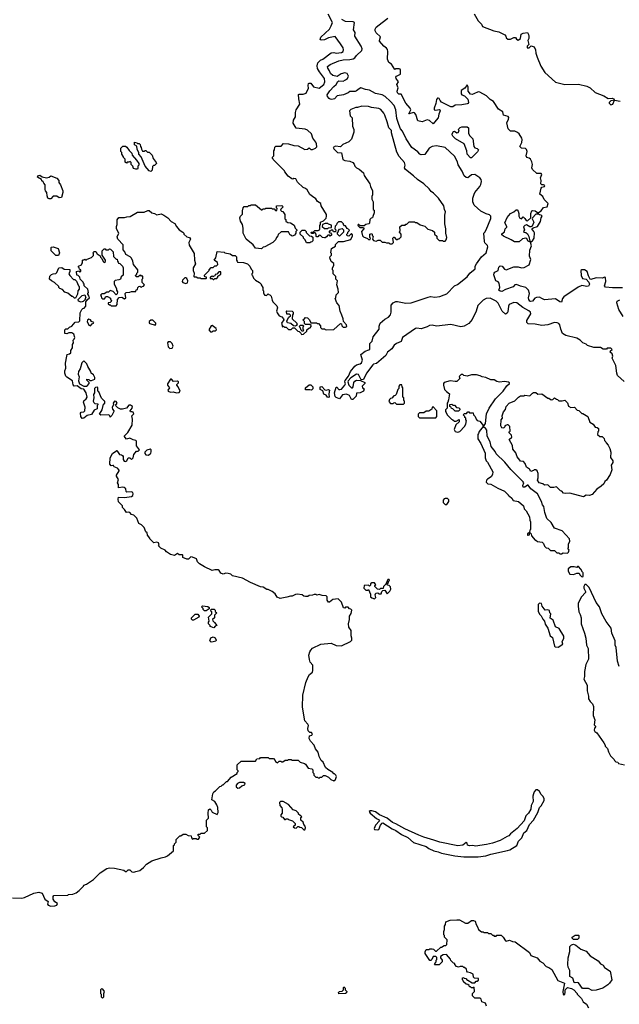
# Model space of a CAD drawing. Extents: x 1861455 to 2058065, y 200073 to 437907.
# Tile 504 of 574: x 1968930 to 1975986, y 389576 to 401168. Entities that reach past the tile are written whole.
import ezdxf

# ---------------------------------------------------------------- set-up
doc = ezdxf.new("R2010")
doc.units = 0

msp = doc.modelspace()

# ---------------------------------------------------------------- linework, layer by layer
at = {"layer": '0CON05XD'}
for points in [[(1972719, 397689), (1972702, 397735), (1972688, 397805), (1972660, 397835), (1972642, 397885), (1972650, 397895), (1972653, 397927), (1972680, 397955), (1972678, 397995), (1972660, 398045), (1972670, 398095), (1972650, 398115), (1972650, 398145), (1972620, 398175), (1972620, 398215), (1972610, 398225), (1972610, 398245), (1972627, 398273), (1972627, 398297), (1972595, 398320), (1972580, 398365), (1972585, 398380), (1972600, 398395), (1972600, 398415), (1972592, 398425), (1972600, 398475), (1972645, 398500), (1972648, 398522), (1972662, 398538), (1972683, 398557), (1972742, 398558), (1972825, 398580), (1972847, 398623), (1972846, 398636), (1972835, 398650), (1972805, 398620), (1972782, 398622), (1972780, 398645), (1972790, 398655), (1972790, 398665), (1972808, 398682), (1972810, 398695), (1972785, 398710), (1972765, 398740), (1972752, 398742), (1972740, 398755), (1972740, 398765), (1972715, 398790), (1972682, 398788), (1972662, 398768), (1972658, 398752), (1972642, 398738), (1972640, 398705), (1972650, 398695), (1972648, 398672), (1972622, 398672), (1972615, 398690), (1972595, 398690), (1972585, 398680), (1972572, 398678), (1972572, 398662), (1972588, 398658), (1972600, 398645), (1972598, 398632), (1972585, 398620), (1972575, 398630), (1972555, 398630), (1972539, 398611), (1972525, 398600), (1972515, 398600), (1972493, 398603), (1972468, 398628), (1972455, 398630), (1972438, 398612), (1972425, 398610), (1972420, 398615), (1972420, 398645), (1972408, 398658), (1972395, 398660), (1972385, 398650), (1972362, 398652), (1972360, 398665), (1972388, 398672), (1972403, 398687), (1972444, 398686), (1972457, 398693), (1972463, 398705), (1972460, 398745), (1972470, 398755), (1972470, 398785), (1972505, 398800), (1972538, 398832), (1972542, 398855), (1972540, 398875), (1972478, 398975), (1972472, 399005), (1972436, 399026), (1972415, 399058), (1972375, 399088), (1972345, 399110), (1972312, 399165), (1972295, 399182), (1972264, 399194), (1972200, 399255), (1972180, 399295), (1972155, 399300), (1972145, 399290), (1972133, 399293), (1972090, 399325), (1972050, 399375), (1972045, 399390), (1971912, 399522), (1971910, 399535), (1971900, 399545), (1971920, 399565), (1971920, 399625), (1971930, 399635), (1971932, 399668), (1971945, 399680), (1972005, 399680), (1972035, 399710), (1972095, 399708), (1972155, 399687), (1972205, 399682), (1972285, 399640), (1972315, 399643), (1972335, 399660), (1972355, 399640), (1972375, 399638), (1972410, 399655), (1972425, 399670), (1972423, 399705), (1972415, 399728), (1972378, 399775), (1972362, 399825), (1972317, 399867), (1972290, 399880), (1972182, 399892), (1972149, 399949), (1972152, 399985), (1972174, 400025), (1972174, 400075), (1972182, 400108), (1972226, 400175), (1972213, 400235), (1972212, 400288), (1972217, 400293), (1972265, 400292), (1972300, 400305), (1972329, 400361), (1972324, 400394), (1972328, 400415), (1972335, 400422), (1972355, 400422), (1972387, 400377), (1972455, 400362), (1972509, 400405), (1972522, 400435), (1972517, 400475), (1972456, 400555), (1972434, 400594), (1972430, 400625), (1972440, 400660), (1972468, 400692), (1972496, 400705), (1972594, 400776), (1972625, 400782), (1972655, 400774), (1972715, 400782), (1972737, 400795), (1972742, 400815), (1972738, 400835), (1972707, 400885), (1972642, 400972), (1972564, 400956), (1972515, 400931), (1972476, 400926), (1972464, 400934), (1972475, 400961), (1972575, 401055), (1972597, 401095), (1972610, 401135), (1972561, 401235)], [(1974277, 401237), (1974326, 401156), (1974366, 401116), (1974377, 401087), (1974508, 401038), (1974568, 401025), (1974638, 400988), (1974650, 400975), (1974654, 400954), (1974675, 400940), (1974705, 400938), (1974745, 400958), (1974765, 400958), (1974775, 400940), (1974795, 400928), (1974822, 400945), (1974833, 400997), (1974855, 401009), (1974906, 401016), (1974918, 400995), (1974920, 400975), (1974920, 400945), (1974908, 400925), (1974920, 400875), (1974902, 400855), (1974902, 400835), (1974925, 400838), (1974948, 400862), (1974985, 400848), (1974999, 400815), (1975002, 400775), (1975020, 400725), (1975061, 400621), (1975110, 400545), (1975235, 400432), (1975344, 400404), (1975505, 400408), (1975605, 400386), (1975643, 400365), (1975702, 400311), (1975805, 400272), (1975855, 400240), (1975903, 400243), (1975920, 400235), (1975930, 400220), (1975885, 400212), (1975868, 400195), (1975868, 400185), (1975885, 400164), (1975911, 400175), (1975930, 400220), (1975995, 400209)], [(1975958, 397005), (1975947, 397097), (1975903, 397183), (1975908, 397205), (1975900, 397235), (1975880, 397255), (1975882, 397268), (1975900, 397285), (1975885, 397300), (1975845, 397300), (1975835, 397290), (1975795, 397290), (1975765, 397310), (1975688, 397308), (1975613, 397333), (1975597, 397347), (1975555, 397362), (1975526, 397396), (1975485, 397419), (1975355, 397449), (1975319, 397475), (1975298, 397525), (1975288, 397575), (1975275, 397591), (1975255, 397601), (1975225, 397604), (1975144, 397576), (1975075, 397568), (1974995, 397582), (1974915, 397588), (1974898, 397605), (1974898, 397625), (1974943, 397705), (1974940, 397725), (1974922, 397742), (1974849, 397779), (1974780, 397835), (1974745, 397840), (1974690, 397815), (1974681, 397795), (1974673, 397727), (1974665, 397713), (1974645, 397703), (1974607, 397735), (1974559, 397829), (1974535, 397855), (1974465, 397890), (1974420, 397885), (1974384, 397866), (1974321, 397805), (1974303, 397737), (1974255, 397640), (1974215, 397593), (1974160, 397560), (1974122, 397552), (1974005, 397579), (1973835, 397561), (1973782, 397572), (1973752, 397568), (1973725, 397551), (1973655, 397528), (1973605, 397537), (1973588, 397532), (1973436, 397425), (1973420, 397380), (1973365, 397356), (1973338, 397335), (1973308, 397292), (1973257, 397253), (1973237, 397215), (1973128, 397122), (1973095, 397114), (1973086, 397105), (1973012, 397005), (1972975, 396933), (1972949, 396929), (1972915, 396992), (1972895, 396996), (1972828, 396952), (1972794, 396916), (1972791, 396905), (1972804, 396865), (1972835, 396834), (1972846, 396834), (1972856, 396845), (1972860, 396895), (1972875, 396913), (1972895, 396924), (1972941, 396921), (1972990, 396895), (1972990, 396885), (1972959, 396855), (1972964, 396835), (1972984, 396824), (1972976, 396794), (1972935, 396774), (1972895, 396770), (1972890, 396735), (1972852, 396695), (1972835, 396696), (1972812, 396742), (1972775, 396759), (1972728, 396752), (1972695, 396704), (1972655, 396719), (1972642, 396732), (1972633, 396775), (1972655, 396842), (1972665, 396840), (1972672, 396825), (1972685, 396815), (1972697, 396813), (1972715, 396820), (1972758, 396865), (1972762, 396882), (1972756, 396905), (1972761, 396919), (1972799, 396971), (1972823, 397025), (1972875, 397090), (1972895, 397104), (1972935, 397116), (1972952, 397128), (1972962, 397158), (1972946, 397225), (1972995, 397264), (1973040, 397280), (1973050, 397290), (1973052, 397355), (1973078, 397385), (1973089, 397435), (1973160, 397525), (1973162, 397558), (1973173, 397595), (1973225, 397641), (1973271, 397665), (1973294, 397695), (1973302, 397725), (1973303, 397807), (1973323, 397835), (1973355, 397849), (1973375, 397850), (1973475, 397831), (1973535, 397833), (1973738, 397902), (1973765, 397908), (1973815, 397903), (1973875, 397911), (1973925, 397927), (1973955, 397940), (1974045, 398033), (1974081, 398049), (1974195, 398142), (1974227, 398183), (1974288, 398235), (1974290, 398265), (1974307, 398295), (1974364, 398376), (1974418, 398425), (1974438, 398495), (1974435, 398510), (1974405, 398540), (1974400, 398555), (1974390, 398655), (1974405, 398668), (1974421, 398695), (1974475, 398828), (1974476, 398855), (1974460, 398870), (1974421, 398881), (1974355, 398913), (1974279, 398985), (1974261, 399025), (1974264, 399066), (1974278, 399115), (1974286, 399135), (1974344, 399205), (1974355, 399228), (1974364, 399265), (1974360, 399285), (1974345, 399306), (1974285, 399346), (1974245, 399340), (1974205, 399308), (1974185, 399310), (1974161, 399331), (1974138, 399385), (1974090, 399460), (1974080, 399495), (1974045, 399563), (1973935, 399664), (1973835, 399682), (1973784, 399676), (1973750, 399655), (1973698, 399582), (1973655, 399577), (1973638, 399585), (1973615, 399611), (1973546, 399665), (1973476, 399765), (1973436, 399855), (1973413, 399885), (1973390, 399935), (1973368, 400005), (1973355, 400105), (1973335, 400157), (1973290, 400210), (1973231, 400265), (1973195, 400282), (1973115, 400300), (1973045, 400339), (1973000, 400345), (1972946, 400364), (1972924, 400356), (1972895, 400330), (1972876, 400324), (1972815, 400322), (1972795, 400308), (1972742, 400285), (1972665, 400270), (1972634, 400236), (1972605, 400228), (1972585, 400231), (1972571, 400241), (1972554, 400264), (1972550, 400285), (1972579, 400331), (1972625, 400381), (1972656, 400404), (1972675, 400440), (1972685, 400447), (1972735, 400446), (1972765, 400459), (1972786, 400475), (1972801, 400505), (1972783, 400533), (1972755, 400544), (1972711, 400529), (1972665, 400499), (1972615, 400511), (1972586, 400535), (1972575, 400565), (1972555, 400597), (1972554, 400616), (1972585, 400641), (1972686, 400684), (1972735, 400694), (1972815, 400698), (1972855, 400709), (1972875, 400721), (1972892, 400748), (1972956, 400805), (1972960, 400825), (1972950, 400855), (1972874, 400975), (1972877, 401017), (1972858, 401048), (1972870, 401135), (1972855, 401142), (1972765, 401147), (1972722, 401172)], [(1976025, 398011), (1975905, 398010), (1975825, 398020), (1975810, 398035), (1975828, 398085), (1975825, 398132), (1975815, 398137), (1975785, 398126), (1975715, 398127), (1975651, 398111), (1975644, 398114), (1975623, 398153), (1975607, 398205), (1975575, 398224), (1975545, 398222), (1975532, 398215), (1975538, 398155), (1975551, 398121), (1975595, 398113), (1975627, 398077), (1975634, 398055), (1975625, 398032), (1975605, 398028), (1975545, 398039), (1975502, 398018), (1975335, 397907), (1975317, 397885), (1975307, 397843), (1975285, 397848), (1975235, 397880), (1975105, 397870), (1975074, 397885), (1975045, 397900), (1975011, 397899), (1974991, 397889), (1974966, 397854), (1974945, 397849), (1974935, 397853), (1974922, 397872), (1974918, 397895), (1974930, 397945), (1974918, 397985), (1974885, 398015), (1974825, 398030), (1974775, 398052), (1974755, 398048), (1974735, 398024), (1974648, 397992), (1974605, 397968), (1974583, 397973), (1974570, 397985), (1974579, 398015), (1974572, 398065), (1974561, 398081), (1974534, 398094), (1974508, 398165), (1974512, 398185), (1974522, 398195), (1974560, 398215), (1974568, 398255), (1974585, 398271), (1974608, 398265), (1974635, 398230), (1974654, 398224), (1974745, 398258), (1974795, 398259), (1974835, 398248), (1974868, 398252), (1974925, 398282), (1974944, 398345), (1974931, 398385), (1974933, 398455), (1974951, 398505), (1974940, 398550), (1974965, 398564), (1974984, 398595), (1974988, 398658), (1974982, 398675), (1974958, 398705), (1974974, 398716), (1975025, 398732), (1975057, 398793), (1975068, 398835), (1975080, 398855), (1975068, 398868), (1975045, 398870), (1975035, 398880), (1975005, 398880), (1974963, 398837), (1974960, 398825), (1974979, 398785), (1974962, 398738), (1974945, 398728), (1974935, 398730), (1974895, 398752), (1974874, 398746), (1974859, 398731), (1974869, 398695), (1974860, 398675), (1974863, 398665), (1974885, 398663), (1974906, 398646), (1974923, 398615), (1974932, 398562), (1974940, 398550), (1974915, 398560), (1974899, 398589), (1974885, 398594), (1974845, 398589), (1974806, 398554), (1974752, 398552), (1974715, 398576), (1974625, 398618), (1974605, 398634), (1974602, 398648), (1974635, 398671), (1974643, 398705), (1974661, 398725), (1974663, 398735), (1974637, 398775), (1974665, 398839), (1974706, 398885), (1974745, 398906), (1974771, 398929), (1974785, 398929), (1974796, 398915), (1974804, 398885), (1974803, 398855), (1974815, 398831), (1974835, 398824), (1974855, 398848), (1974875, 398829), (1974888, 398805), (1974905, 398800), (1974944, 398835), (1974946, 398885), (1974955, 398918), (1974965, 398922), (1974995, 398918), (1975025, 398900), (1975035, 398900), (1975065, 398918), (1975093, 398957), (1975136, 398964), (1975148, 399005), (1975102, 399052), (1975088, 399085), (1975050, 399115), (1975066, 399185), (1975075, 399198), (1975105, 399204), (1975108, 399215), (1975095, 399224), (1975075, 399222), (1975061, 399235), (1975065, 399275), (1975059, 399305), (1975073, 399345), (1975065, 399356), (1975015, 399358), (1974964, 399404), (1974958, 399425), (1974965, 399465), (1974956, 399496), (1974939, 399525), (1974925, 399537), (1974897, 399547), (1974888, 399565), (1974902, 399615), (1974895, 399641), (1974881, 399651), (1974835, 399654), (1974816, 399675), (1974837, 399723), (1974842, 399758), (1974838, 399775), (1974806, 399825), (1974789, 399839), (1974755, 399856), (1974707, 399857), (1974679, 399885), (1974663, 399955), (1974683, 399997), (1974686, 400015), (1974677, 400027), (1974625, 400043), (1974614, 400085), (1974566, 400115), (1974505, 400205), (1974468, 400228), (1974425, 400273), (1974346, 400315), (1974325, 400320), (1974274, 400294), (1974255, 400289), (1974233, 400293), (1974208, 400328), (1974206, 400375), (1974195, 400400), (1974167, 400363), (1974126, 400335), (1974124, 400325), (1974126, 400296), (1974133, 400285), (1974165, 400272), (1974202, 400232), (1974210, 400195), (1974207, 400183), (1974195, 400176), (1974134, 400164), (1974055, 400163), (1974025, 400144), (1974005, 400141), (1973895, 400196), (1973876, 400215), (1973865, 400240), (1973855, 400246), (1973845, 400243), (1973835, 400228), (1973827, 400183), (1973807, 400125), (1973808, 400108), (1973825, 400102), (1973865, 400112), (1973875, 400108), (1973879, 400095), (1973861, 400055), (1973855, 400012), (1973810, 399960), (1973795, 399942), (1973751, 399981), (1973725, 399990), (1973665, 399966), (1973615, 399978), (1973591, 400051), (1973575, 400073), (1973563, 400077), (1973515, 400058), (1973511, 400061), (1973531, 400105), (1973525, 400128), (1973475, 400184), (1973420, 400290), (1973393, 400293), (1973375, 400308), (1973372, 400325), (1973384, 400365), (1973369, 400405), (1973386, 400435), (1973359, 400475), (1973357, 400493), (1973366, 400504), (1973410, 400525), (1973412, 400575), (1973408, 400585), (1973395, 400590), (1973355, 400590), (1973345, 400580), (1973304, 400644), (1973274, 400664), (1973259, 400705), (1973261, 400795), (1973257, 400817), (1973245, 400833), (1973214, 400855), (1973165, 400915), (1973163, 400925), (1973174, 400965), (1973123, 401015), (1973113, 401035), (1973113, 401057), (1973125, 401080), (1973196, 401134)], [(1973196, 401134), (1973263, 401185)], [(1973315, 398530), (1973330, 398545), (1973320, 398595), (1973332, 398608), (1973338, 398608), (1973362, 398582), (1973375, 398580), (1973385, 398590), (1973395, 398590), (1973417, 398613), (1973420, 398645), (1973400, 398665), (1973408, 398685), (1973405, 398730), (1973425, 398750), (1973465, 398750), (1973475, 398760), (1973485, 398760), (1973515, 398790), (1973575, 398790), (1973585, 398780), (1973605, 398780), (1973643, 398753), (1973697, 398737), (1973733, 398703), (1973788, 398688), (1973810, 398665), (1973812, 398642), (1973838, 398618), (1973840, 398595), (1973865, 398570), (1973905, 398570), (1973915, 398560), (1973935, 398560), (1973950, 398575), (1973958, 398605), (1973943, 398655), (1973946, 398705), (1973934, 398765), (1973933, 398865), (1973940, 398905), (1973927, 398935), (1973920, 398975), (1973857, 399065), (1973800, 399125), (1973773, 399145), (1973750, 399175), (1973684, 399234), (1973612, 399285), (1973565, 399330), (1973468, 399405), (1973460, 399425), (1973467, 399455), (1973460, 399485), (1973396, 399556), (1973368, 399608), (1973306, 399836), (1973304, 399865), (1973274, 399894), (1973256, 399966), (1973228, 400045), (1973215, 400069), (1973179, 400109), (1973155, 400122), (1973070, 400135), (1973035, 400148), (1972955, 400149), (1972906, 400134), (1972885, 400134), (1972825, 400110), (1972810, 400095), (1972818, 400038), (1972842, 400012), (1972848, 399915), (1972862, 399875), (1972862, 399845), (1972835, 399760), (1972805, 399732), (1972733, 399697), (1972705, 399672), (1972645, 399680), (1972620, 399665), (1972625, 399648), (1972670, 399605), (1972715, 399600), (1972734, 399524), (1972755, 399510), (1972815, 399502), (1972850, 399485), (1972867, 399467), (1972872, 399445), (1972894, 399424), (1972925, 399410), (1972976, 399366), (1972983, 399333), (1973052, 399235), (1973058, 399205), (1973082, 399155), (1973082, 399105), (1973074, 399086), (1973073, 399055), (1973088, 399025), (1973090, 398935), (1973100, 398925), (1973100, 398895), (1973087, 398853), (1973080, 398835), (1973065, 398830), (1973050, 398815), (1973047, 398773), (1973037, 398763), (1973003, 398757), (1972985, 398740), (1972935, 398740), (1972918, 398758), (1972912, 398758), (1972910, 398745), (1972932, 398722), (1972975, 398720), (1972980, 398715), (1972980, 398705), (1972952, 398675), (1972962, 398625), (1972975, 398610), (1973022, 398592), (1973035, 398580), (1973055, 398580), (1973060, 398595), (1973050, 398605), (1973050, 398645), (1973075, 398650), (1973080, 398625), (1973090, 398615), (1973080, 398585), (1973095, 398570), (1973125, 398560), (1973148, 398572), (1973172, 398572), (1973195, 398550), (1973225, 398550), (1973245, 398540), (1973275, 398540), (1973285, 398530), (1973315, 398530)], [(1974245, 399540), (1974235, 399542), (1974197, 399585), (1974190, 399625), (1974159, 399705), (1974057, 399767), (1974027, 399795), (1974021, 399811), (1974020, 399825), (1974035, 399850), (1974045, 399854), (1974075, 399836), (1974090, 399840), (1974101, 399855), (1974094, 399875), (1974098, 399885), (1974112, 399898), (1974134, 399906), (1974196, 399906), (1974213, 399895), (1974212, 399832), (1974223, 399803), (1974261, 399765), (1974275, 399675), (1974285, 399660), (1974315, 399651), (1974329, 399635), (1974319, 399611), (1974245, 399540)], [(1970475, 399380), (1970455, 399390), (1970408, 399445), (1970360, 399555), (1970332, 399585), (1970332, 399602), (1970312, 399645), (1970308, 399678), (1970280, 399695), (1970282, 399728), (1970308, 399718), (1970315, 399710), (1970335, 399710), (1970348, 399698), (1970350, 399675), (1970360, 399665), (1970363, 399643), (1970375, 399620), (1970395, 399620), (1970405, 399630), (1970415, 399630), (1970435, 399610), (1970455, 399610), (1970490, 399575), (1970500, 399535), (1970537, 399487), (1970538, 399475), (1970515, 399450), (1970505, 399450), (1970492, 399438), (1970490, 399395), (1970475, 399380)], [(1970295, 399408), (1970270, 399415), (1970260, 399445), (1970243, 399463), (1970240, 399485), (1970228, 399498), (1970215, 399490), (1970195, 399490), (1970185, 399480), (1970172, 399492), (1970170, 399525), (1970150, 399545), (1970150, 399555), (1970130, 399585), (1970130, 399605), (1970120, 399615), (1970120, 399655), (1970142, 399678), (1970175, 399680), (1970189, 399669), (1970217, 399627), (1970248, 399595), (1970252, 399572), (1970306, 399516), (1970330, 399475), (1970330, 399455), (1970320, 399445), (1970320, 399415), (1970315, 399410), (1970295, 399408)], [(1969275, 399058), (1969262, 399065), (1969252, 399095), (1969250, 399135), (1969233, 399153), (1969228, 399168), (1969230, 399225), (1969213, 399243), (1969208, 399258), (1969192, 399272), (1969188, 399288), (1969140, 399315), (1969145, 399330), (1969165, 399338), (1969195, 399320), (1969245, 399308), (1969277, 399313), (1969295, 399330), (1969365, 399302), (1969390, 399275), (1969392, 399252), (1969410, 399225), (1969438, 399155), (1969438, 399135), (1969420, 399075), (1969395, 399070), (1969365, 399090), (1969325, 399090), (1969295, 399060), (1969275, 399058)], [(1970025, 395920), (1970005, 395917), (1969991, 395935), (1969995, 396010), (1970021, 396059), (1970072, 396098), (1970078, 396098), (1970080, 396085), (1970105, 396048), (1970127, 396047), (1970139, 396039), (1970146, 396026), (1970149, 395989), (1970161, 395971), (1970175, 395967), (1970192, 395975), (1970205, 396010), (1970225, 396008), (1970245, 395990), (1970265, 396010), (1970275, 396050), (1970305, 396090), (1970325, 396090), (1970340, 396105), (1970305, 396152), (1970304, 396205), (1970298, 396215), (1970265, 396222), (1970225, 396243), (1970185, 396230), (1970160, 396265), (1970203, 396307), (1970252, 396395), (1970257, 396465), (1970251, 396505), (1970272, 396528), (1970265, 396546), (1970255, 396553), (1970235, 396553), (1970228, 396565), (1970253, 396595), (1970256, 396616), (1970235, 396629), (1970215, 396630), (1970185, 396593), (1970138, 396582), (1970115, 396584), (1970085, 396597), (1970058, 396625), (1970078, 396655), (1970065, 396672), (1970045, 396678), (1970028, 396655), (1970032, 396638), (1970017, 396603), (1970021, 396581), (1970037, 396565), (1970038, 396555), (1970015, 396510), (1969995, 396490), (1969990, 396505), (1969977, 396517), (1969885, 396512), (1969870, 396525), (1969900, 396575), (1969918, 396642), (1969930, 396655), (1969930, 396675), (1969922, 396682), (1969892, 396712), (1969860, 396785), (1969850, 396795), (1969850, 396835), (1969845, 396840), (1969822, 396838), (1969810, 396825), (1969810, 396775), (1969800, 396755), (1969802, 396715), (1969796, 396675), (1969801, 396661), (1969815, 396649), (1969850, 396645), (1969850, 396635), (1969840, 396625), (1969840, 396585), (1969805, 396570), (1969775, 396521), (1969725, 396508), (1969685, 396478), (1969664, 396474), (1969649, 396495), (1969647, 396535), (1969654, 396546), (1969685, 396552), (1969698, 396565), (1969699, 396605), (1969681, 396665), (1969685, 396682), (1969712, 396705), (1969722, 396725), (1969712, 396775), (1969685, 396818), (1969655, 396821), (1969605, 396859), (1969570, 396855), (1969558, 396868), (1969552, 396915), (1969485, 396960), (1969473, 396973), (1969462, 397005), (1969462, 397035), (1969472, 397065), (1969470, 397125), (1969483, 397207), (1969490, 397225), (1969517, 397233), (1969530, 397245), (1969532, 397275), (1969550, 397305), (1969550, 397345), (1969562, 397365), (1969560, 397395), (1969572, 397408), (1969577, 397425), (1969566, 397466), (1969545, 397483), (1969508, 397482), (1969485, 397470), (1969462, 397472), (1969460, 397515), (1969472, 397528), (1969495, 397530), (1969515, 397550), (1969545, 397560), (1969582, 397608), (1969625, 397610), (1969638, 397622), (1969643, 397717), (1969662, 397758), (1969672, 397768), (1969688, 397772), (1969710, 397795), (1969710, 397845), (1969728, 397872), (1969750, 397895), (1969740, 397925), (1969730, 397935), (1969730, 397945), (1969740, 397955), (1969737, 397977), (1969730, 397995), (1969690, 398035), (1969690, 398055), (1969680, 398065), (1969678, 398078), (1969642, 398112), (1969638, 398138), (1969618, 398158), (1969602, 398162), (1969600, 398205), (1969625, 398210), (1969635, 398200), (1969648, 398202), (1969650, 398225), (1969632, 398232), (1969630, 398245), (1969620, 398255), (1969622, 398268), (1969658, 398282), (1969660, 398295), (1969670, 398305), (1969670, 398335), (1969675, 398340), (1969685, 398340), (1969695, 398350), (1969705, 398340), (1969715, 398340), (1969725, 398350), (1969775, 398370), (1969798, 398392), (1969800, 398415), (1969790, 398425), (1969805, 398440), (1969825, 398440), (1969842, 398412), (1969878, 398388), (1969882, 398372), (1969898, 398358), (1969912, 398322), (1969925, 398310), (1969938, 398322), (1969940, 398335), (1969900, 398395), (1969900, 398445), (1969925, 398470), (1969935, 398470), (1969945, 398460), (1969975, 398460), (1969985, 398470), (1969998, 398468), (1970030, 398435), (1970032, 398382), (1970065, 398350), (1970078, 398348), (1970080, 398325), (1970090, 398315), (1970092, 398302), (1970108, 398298), (1970138, 398268), (1970147, 398247), (1970148, 398162), (1970125, 398140), (1970115, 398112), (1970096, 398104), (1970052, 398098), (1970040, 398085), (1970040, 398055), (1970070, 398005), (1970070, 397985), (1970080, 397965), (1970078, 397942), (1970065, 397930), (1970028, 397968), (1969995, 397980), (1969975, 397960), (1969955, 397960), (1969925, 397940), (1969895, 397940), (1969880, 397925), (1969890, 397915), (1969892, 397892), (1969905, 397880), (1969928, 397882), (1969945, 397910), (1969965, 397910), (1969998, 397888), (1970000, 397875), (1970010, 397865), (1970008, 397852), (1969995, 397840), (1969970, 397835), (1969972, 397822), (1969985, 397810), (1969995, 397810), (1970005, 397800), (1970065, 397800), (1970078, 397815), (1970080, 397875), (1970102, 397898), (1970132, 397902), (1970165, 397882), (1970180, 397895), (1970170, 397945), (1970182, 397958), (1970225, 397960), (1970245, 397970), (1970295, 397970), (1970302, 397988), (1970318, 397992), (1970320, 398015), (1970332, 398028), (1970345, 398030), (1970352, 398022), (1970365, 398020), (1970372, 398028), (1970388, 398032), (1970400, 398045), (1970370, 398075), (1970370, 398115), (1970378, 398122), (1970378, 398148), (1970365, 398150), (1970355, 398160), (1970342, 398158), (1970325, 398140), (1970305, 398140), (1970290, 398155), (1970308, 398172), (1970310, 398185), (1970320, 398195), (1970320, 398225), (1970270, 398285), (1970262, 398325), (1970245, 398360), (1970230, 398375), (1970178, 398405), (1970167, 398437), (1970148, 398458), (1970147, 398517), (1970083, 398583), (1970078, 398612), (1970097, 398655), (1970070, 398705), (1970070, 398735), (1970077, 398755), (1970078, 398812), (1970095, 398838), (1970165, 398838), (1970191, 398849), (1970229, 398851), (1970315, 398902), (1970396, 398904), (1970437, 398923), (1970455, 398922), (1970485, 398893), (1970516, 398886), (1970545, 398870), (1970595, 398882), (1970625, 398868), (1970672, 398835), (1970712, 398792), (1970755, 398768), (1970774, 398734), (1970808, 398695), (1970848, 398668), (1970860, 398655), (1970860, 398645), (1970895, 398610), (1970928, 398605), (1970938, 398585), (1970922, 398545), (1970923, 398515), (1970982, 398415), (1970988, 398338), (1971000, 398295), (1970972, 398245), (1970972, 398215), (1970982, 398185), (1970980, 398145), (1970985, 398140), (1971005, 398140), (1971025, 398130), (1971055, 398130), (1971065, 398120), (1971125, 398120), (1971130, 398125), (1971128, 398138), (1971112, 398142), (1971100, 398155), (1971160, 398215), (1971160, 398225), (1971185, 398250), (1971205, 398250), (1971225, 398270), (1971245, 398270), (1971260, 398285), (1971258, 398308), (1971220, 398335), (1971237, 398363), (1971255, 398440), (1971335, 398430), (1971343, 398423), (1971405, 398410), (1971435, 398390), (1971465, 398390), (1971480, 398375), (1971480, 398335), (1971490, 398325), (1971492, 398312), (1971565, 398308), (1971610, 398295), (1971640, 398265), (1971652, 398232), (1971670, 398215), (1971670, 398185), (1971660, 398175), (1971660, 398165), (1971670, 398155), (1971680, 398125), (1971705, 398100), (1971750, 398075), (1971770, 398055), (1971770, 398045), (1971790, 398015), (1971790, 397985), (1971800, 397975), (1971800, 397945), (1971810, 397935), (1971810, 397925), (1971835, 397920), (1971855, 397940), (1971862, 397932), (1971875, 397930), (1971890, 397915), (1971900, 397865), (1971910, 397845), (1971955, 397800), (1971962, 397775), (1971952, 397735), (1971958, 397715), (1971985, 397682), (1972015, 397670), (1972036, 397646), (1972037, 397633), (1972012, 397595), (1972022, 397552), (1972035, 397560), (1972045, 397550), (1972065, 397550), (1972095, 397520), (1972125, 397520), (1972145, 397540), (1972165, 397540), (1972202, 397502), (1972218, 397498), (1972238, 397478), (1972245, 397460), (1972270, 397465), (1972308, 397502), (1972310, 397515), (1972332, 397538), (1972348, 397542), (1972360, 397555), (1972358, 397568), (1972345, 397580), (1972295, 397580), (1972282, 397592), (1972280, 397615), (1972260, 397635), (1972278, 397642), (1972295, 397660), (1972318, 397658), (1972340, 397635), (1972355, 397600), (1972425, 397600), (1972432, 397592), (1972445, 397590), (1972470, 397565), (1972470, 397545), (1972485, 397530), (1972515, 397530), (1972525, 397520), (1972545, 397518), (1972625, 397520), (1972705, 397590), (1972718, 397588), (1972720, 397565), (1972735, 397550), (1972765, 397548), (1972778, 397555), (1972777, 397577), (1972740, 397615), (1972738, 397645), (1972719, 397689)], [(1971775, 398470), (1971705, 398480), (1971676, 398516), (1971594, 398584), (1971558, 398655), (1971558, 398715), (1971550, 398755), (1971528, 398795), (1971522, 398835), (1971530, 398855), (1971552, 398878), (1971550, 398925), (1971557, 398933), (1971560, 398955), (1971573, 398967), (1971615, 398970), (1971625, 398980), (1971645, 398980), (1971655, 398990), (1971705, 398990), (1971775, 398930), (1971785, 398930), (1971795, 398940), (1971815, 398940), (1971825, 398950), (1971895, 398950), (1971905, 398940), (1971925, 398940), (1971942, 398922), (1971955, 398920), (1971960, 398945), (1971950, 398955), (1971952, 398978), (1972015, 398980), (1972030, 398965), (1972002, 398938), (1972000, 398925), (1972012, 398912), (1972025, 398910), (1972050, 398875), (1972050, 398825), (1972060, 398815), (1972062, 398792), (1972075, 398790), (1972085, 398780), (1972117, 398777), (1972158, 398748), (1972172, 398712), (1972190, 398695), (1972190, 398685), (1972180, 398675), (1972180, 398655), (1972170, 398645), (1972168, 398632), (1972135, 398620), (1972125, 398630), (1972112, 398632), (1972095, 398670), (1972005, 398670), (1971972, 398638), (1971968, 398622), (1971950, 398605), (1971940, 398575), (1971910, 398545), (1971815, 398492), (1971795, 398490), (1971775, 398470)], [(1972555, 398710), (1972563, 398717), (1972598, 398722), (1972598, 398748), (1972565, 398760), (1972555, 398770), (1972525, 398770), (1972492, 398758), (1972490, 398735), (1972515, 398710), (1972555, 398710)], [(1972345, 398540), (1972305, 398540), (1972290, 398575), (1972270, 398595), (1972268, 398608), (1972232, 398642), (1972230, 398665), (1972255, 398690), (1972285, 398690), (1972300, 398675), (1972302, 398662), (1972342, 398622), (1972365, 398620), (1972378, 398608), (1972380, 398565), (1972368, 398552), (1972355, 398550), (1972345, 398540)], [(1972695, 398620), (1972670, 398645), (1972670, 398665), (1972680, 398675), (1972682, 398688), (1972695, 398700), (1972725, 398710), (1972740, 398695), (1972740, 398665), (1972695, 398620)], [(1969385, 398390), (1969355, 398390), (1969300, 398445), (1969300, 398485), (1969305, 398490), (1969325, 398492), (1969383, 398473), (1969397, 398425), (1969385, 398390)], [(1969585, 397890), (1969575, 397890), (1969555, 397910), (1969545, 397910), (1969495, 397950), (1969462, 397962), (1969435, 397990), (1969402, 398002), (1969390, 398015), (1969390, 398025), (1969340, 398075), (1969303, 398093), (1969282, 398112), (1969285, 398150), (1969303, 398167), (1969325, 398178), (1969355, 398180), (1969368, 398192), (1969392, 398248), (1969425, 398250), (1969455, 398230), (1969518, 398228), (1969520, 398205), (1969510, 398175), (1969520, 398155), (1969565, 398110), (1969578, 398108), (1969598, 398088), (1969620, 398035), (1969630, 398025), (1969630, 397995), (1969613, 397977), (1969612, 397935), (1969585, 397890)], [(1971215, 398110), (1971225, 398120), (1971248, 398122), (1971260, 398135), (1971262, 398148), (1971298, 398172), (1971298, 398198), (1971272, 398198), (1971248, 398172), (1971232, 398168), (1971228, 398152), (1971215, 398150), (1971205, 398140), (1971195, 398150), (1971185, 398140), (1971172, 398138), (1971172, 398122), (1971195, 398120), (1971205, 398110), (1971215, 398110)], [(1970885, 398062), (1970905, 398070), (1970908, 398095), (1970895, 398120), (1970885, 398130), (1970875, 398130), (1970845, 398100), (1970842, 398085), (1970850, 398075), (1970885, 398062)], [(1969655, 397842), (1969620, 397855), (1969618, 397872), (1969665, 397920), (1969695, 397930), (1969710, 397895), (1969700, 397885), (1969700, 397875), (1969675, 397850), (1969655, 397842)], [(1976033, 397673), (1975981, 397755), (1975958, 397835), (1975962, 397855), (1975992, 397868)], [(1972175, 397560), (1972152, 397562), (1972122, 397592), (1972080, 397600), (1972073, 397617), (1972095, 397660), (1972120, 397685), (1972105, 397700), (1972072, 397702), (1972070, 397735), (1972075, 397740), (1972135, 397738), (1972150, 397725), (1972150, 397705), (1972140, 397695), (1972138, 397648), (1972190, 397595), (1972190, 397585), (1972200, 397575), (1972175, 397560)], [(1969765, 397564), (1969782, 397588), (1969800, 397595), (1969802, 397605), (1969776, 397616), (1969763, 397633), (1969745, 397641), (1969729, 397631), (1969722, 397615), (1969745, 397570), (1969765, 397564)], [(1970525, 397573), (1970532, 397585), (1970530, 397595), (1970495, 397631), (1970475, 397631), (1970455, 397613), (1970452, 397595), (1970460, 397590), (1970525, 397573)], [(1971195, 397494), (1971205, 397506), (1971235, 397506), (1971247, 397515), (1971241, 397531), (1971195, 397568), (1971184, 397565), (1971154, 397515), (1971175, 397495), (1971195, 397494)], [(1972265, 397500), (1972255, 397500), (1972242, 397512), (1972230, 397545), (1972220, 397555), (1972235, 397570), (1972265, 397570), (1972270, 397565), (1972260, 397545), (1972260, 397525), (1972270, 397515), (1972265, 397500)], [(1970695, 397298), (1970725, 397301), (1970734, 397325), (1970725, 397357), (1970705, 397374), (1970676, 397374), (1970671, 397365), (1970676, 397315), (1970695, 397298)], [(1969715, 396852), (1969729, 396861), (1969748, 396885), (1969747, 396897), (1969720, 396925), (1969720, 396935), (1969742, 396932), (1969755, 396920), (1969775, 396920), (1969814, 396936), (1969816, 396954), (1969797, 396987), (1969772, 397005), (1969767, 397027), (1969730, 397085), (1969720, 397115), (1969685, 397150), (1969663, 397127), (1969642, 397058), (1969620, 397025), (1969618, 396995), (1969630, 396965), (1969620, 396915), (1969632, 396882), (1969685, 396853), (1969715, 396852)], [(1970775, 396774), (1970805, 396779), (1970818, 396795), (1970796, 396846), (1970780, 396865), (1970781, 396875), (1970799, 396891), (1970799, 396905), (1970785, 396914), (1970740, 396910), (1970715, 396934), (1970704, 396936), (1970668, 396882), (1970669, 396865), (1970694, 396835), (1970673, 396805), (1970676, 396796), (1970704, 396784), (1970735, 396788), (1970775, 396774)], [(1974085, 396313), (1974109, 396321), (1974165, 396380), (1974180, 396405), (1974188, 396448), (1974180, 396455), (1974180, 396475), (1974170, 396485), (1974168, 396498), (1974150, 396515), (1974165, 396530), (1974188, 396532), (1974205, 396550), (1974215, 396550), (1974225, 396540), (1974265, 396540), (1974270, 396515), (1974290, 396495), (1974300, 396465), (1974315, 396450), (1974345, 396440), (1974382, 396392), (1974395, 396390), (1974410, 396415), (1974423, 396527), (1974454, 396596), (1974529, 396705), (1974621, 396795), (1974664, 396856), (1974692, 396885), (1974692, 396892), (1974682, 396902), (1974635, 396910), (1974575, 396900), (1974545, 396908), (1974515, 396927), (1974475, 396928), (1974416, 396956), (1974373, 396963), (1974347, 396977), (1974305, 396988), (1974245, 396988), (1974195, 396972), (1974155, 396980), (1974145, 396990), (1974125, 396990), (1974102, 396968), (1974110, 396945), (1974075, 396910), (1974055, 396908), (1973995, 396917), (1973925, 396898), (1973918, 396885), (1973918, 396865), (1973930, 396815), (1973951, 396791), (1973988, 396765), (1973977, 396693), (1973970, 396665), (1973960, 396655), (1973960, 396595), (1973940, 396575), (1973940, 396555), (1973950, 396545), (1973960, 396515), (1974010, 396465), (1974028, 396458), (1974045, 396440), (1974065, 396440), (1974100, 396460), (1974100, 396435), (1974062, 396398), (1974043, 396345), (1974055, 396318), (1974085, 396313)], [(1976045, 396910), (1975965, 396980), (1975958, 397005)], [(1972365, 396808), (1972345, 396812), (1972295, 396810), (1972292, 396835), (1972335, 396870), (1972355, 396870), (1972380, 396845), (1972378, 396822), (1972365, 396808)], [(1972565, 396721), (1972554, 396724), (1972537, 396747), (1972510, 396760), (1972497, 396797), (1972464, 396814), (1972464, 396846), (1972485, 396849), (1972521, 396811), (1972535, 396806), (1972565, 396814), (1972575, 396808), (1972566, 396765), (1972570, 396725), (1972565, 396721)], [(1973445, 396640), (1973460, 396655), (1973460, 396675), (1973450, 396685), (1973450, 396715), (1973440, 396725), (1973440, 396835), (1973430, 396845), (1973428, 396868), (1973405, 396870), (1973390, 396855), (1973390, 396825), (1973380, 396815), (1973360, 396755), (1973348, 396742), (1973332, 396738), (1973308, 396712), (1973295, 396710), (1973282, 396698), (1973272, 396672), (1973295, 396650), (1973325, 396650), (1973332, 396658), (1973345, 396660), (1973365, 396640), (1973445, 396640)], [(1975565, 395552), (1975402, 395592), (1975348, 395588), (1975330, 395595), (1975308, 395618), (1975295, 395620), (1975245, 395670), (1975215, 395662), (1975175, 395662), (1975145, 395690), (1975105, 395688), (1975085, 395702), (1975044, 395714), (1975022, 395745), (1975030, 395775), (1975030, 395825), (1975020, 395855), (1975005, 395870), (1974985, 395870), (1974975, 395860), (1974945, 395850), (1974928, 395878), (1974895, 395900), (1974880, 395945), (1974857, 395967), (1974825, 395972), (1974814, 395984), (1974785, 396020), (1974768, 396068), (1974732, 396112), (1974729, 396155), (1974690, 396225), (1974720, 396255), (1974718, 396278), (1974690, 396305), (1974690, 396315), (1974700, 396325), (1974698, 396378), (1974678, 396398), (1974665, 396400), (1974640, 396385), (1974640, 396375), (1974628, 396362), (1974615, 396360), (1974604, 396364), (1974590, 396385), (1974594, 396456), (1974610, 396475), (1974608, 396505), (1974625, 396550), (1974645, 396580), (1974653, 396615), (1974688, 396655), (1974755, 396680), (1974800, 396725), (1974825, 396738), (1974862, 396738), (1974875, 396748), (1974935, 396740), (1974965, 396772), (1974977, 396777), (1975005, 396778), (1975028, 396758), (1975075, 396762), (1975143, 396713), (1975155, 396712), (1975185, 396693), (1975204, 396696), (1975225, 396718), (1975245, 396700), (1975258, 396698), (1975275, 396680), (1975315, 396680), (1975345, 396690), (1975378, 396658), (1975390, 396620), (1975416, 396604), (1975460, 396605), (1975492, 396572), (1975508, 396568), (1975545, 396530), (1975555, 396530), (1975615, 396498), (1975641, 396431), (1975678, 396405), (1975702, 396372), (1975725, 396368), (1975740, 396355), (1975740, 396325), (1975733, 396317), (1975730, 396285), (1975755, 396260), (1975785, 396260), (1975807, 396237), (1975810, 396215), (1975827, 396197), (1975830, 396185), (1975855, 396160), (1975875, 396120), (1975886, 396075), (1975882, 396015), (1975910, 395975), (1975908, 395955), (1975892, 395925), (1975897, 395867), (1975880, 395815), (1975835, 395748), (1975815, 395730), (1975802, 395705), (1975773, 395675), (1975720, 395640), (1975665, 395578), (1975635, 395568), (1975595, 395570), (1975565, 395552)], [(1973825, 396480), (1973840, 396495), (1973838, 396565), (1973795, 396610), (1973782, 396608), (1973778, 396582), (1973745, 396560), (1973715, 396560), (1973685, 396540), (1973635, 396540), (1973620, 396525), (1973620, 396495), (1973635, 396480), (1973825, 396480)], [(1974095, 396560), (1974055, 396560), (1974028, 396588), (1974012, 396592), (1974008, 396608), (1973990, 396615), (1973992, 396638), (1974015, 396640), (1974025, 396630), (1974045, 396630), (1974072, 396602), (1974098, 396598), (1974110, 396585), (1974110, 396575), (1974095, 396560)], [(1975305, 394880), (1975325, 394890), (1975375, 394889), (1975390, 394900), (1975394, 394924), (1975380, 394945), (1975387, 394953), (1975390, 394995), (1975402, 395028), (1975398, 395055), (1975315, 395152), (1975225, 395180), (1975185, 395248), (1975132, 395295), (1975108, 395365), (1975097, 395435), (1975082, 395455), (1975070, 395495), (1975025, 395586), (1974945, 395645), (1974915, 395688), (1974905, 395688), (1974875, 395664), (1974855, 395665), (1974852, 395685), (1974862, 395715), (1974856, 395726), (1974711, 395871), (1974638, 395958), (1974538, 396055), (1974526, 396086), (1974480, 396145), (1974465, 396198), (1974430, 396265), (1974426, 396336), (1974415, 396353), (1974385, 396380), (1974335, 396320), (1974330, 396295), (1974320, 396285), (1974323, 396233), (1974355, 396180), (1974408, 396065), (1974408, 396008), (1974420, 395975), (1974435, 395960), (1974496, 395846), (1974492, 395815), (1974478, 395785), (1974435, 395760), (1974422, 395745), (1974420, 395725), (1974440, 395705), (1974475, 395698), (1974555, 395652), (1974636, 395616), (1974680, 395575), (1974680, 395565), (1974695, 395560), (1974722, 395535), (1974737, 395507), (1974800, 395495), (1974860, 395445), (1974865, 395410), (1974888, 395385), (1974930, 395315), (1974932, 395275), (1974940, 395255), (1974940, 395165), (1974933, 395157), (1974930, 395130), (1974905, 395120), (1974905, 395100), (1974915, 395098), (1974930, 395105), (1974930, 395130), (1974938, 395128), (1974950, 395115), (1974952, 395092), (1974995, 395040), (1975005, 395040), (1975023, 395023), (1975080, 395015), (1975095, 395000), (1975105, 394970), (1975125, 394950), (1975148, 394948), (1975175, 394920), (1975225, 394920), (1975252, 394892), (1975275, 394890), (1975285, 394880), (1975305, 394880)], [(1970445, 396043), (1970472, 396065), (1970479, 396081), (1970478, 396105), (1970465, 396112), (1970425, 396099), (1970401, 396075), (1970402, 396062), (1970415, 396046), (1970445, 396043)], [(1968845, 390831), (1968955, 390826), (1968988, 390832), (1969095, 390886), (1969155, 390896), (1969194, 390884), (1969225, 390815), (1969264, 390785), (1969257, 390755), (1969264, 390744), (1969295, 390730), (1969344, 390736), (1969367, 390745), (1969373, 390763), (1969345, 390783), (1969325, 390812), (1969322, 390845), (1969332, 390858), (1969495, 390860), (1969505, 390870), (1969555, 390872), (1969595, 390890), (1969630, 390915), (1969680, 390965), (1969685, 390980), (1969715, 390990), (1969798, 391045), (1969876, 391124), (1969955, 391173), (1969985, 391183), (1970045, 391177), (1970157, 391157), (1970175, 391140), (1970185, 391140), (1970205, 391160), (1970225, 391160), (1970250, 391135), (1970275, 391130), (1970295, 391140), (1970345, 391150), (1970388, 391185), (1970422, 391225), (1970484, 391266), (1970595, 391300), (1970647, 391313), (1970670, 391325), (1970738, 391382), (1970740, 391445), (1970750, 391455), (1970750, 391465), (1970770, 391485), (1970770, 391515), (1970815, 391560), (1970825, 391560), (1970855, 391578), (1970885, 391580), (1970913, 391563), (1970948, 391558), (1970950, 391535), (1970965, 391520), (1970975, 391530), (1971005, 391530), (1971015, 391520), (1971035, 391520), (1971050, 391545), (1971032, 391562), (1971032, 391578), (1971055, 391580), (1971065, 391590), (1971105, 391590), (1971138, 391622), (1971138, 391655), (1971130, 391665), (1971130, 391745), (1971152, 391768), (1971148, 391825), (1971153, 391867), (1971167, 391877), (1971185, 391860), (1971195, 391840), (1971255, 391810), (1971267, 391835), (1971260, 391895), (1971249, 391925), (1971225, 391964), (1971192, 391985), (1971202, 392055), (1971214, 392076), (1971235, 392090), (1971285, 392140), (1971300, 392145), (1971315, 392160), (1971325, 392160), (1971362, 392198), (1971375, 392200), (1971419, 392251), (1971490, 392295), (1971490, 392305), (1971500, 392315), (1971500, 392325), (1971490, 392335), (1971490, 392395), (1971535, 392440), (1971705, 392440), (1971722, 392468), (1971755, 392470), (1971765, 392480), (1971855, 392480), (1971865, 392470), (1971915, 392470), (1971938, 392448), (1971940, 392435), (1971965, 392420), (1971985, 392440), (1972005, 392440), (1972012, 392432), (1972025, 392430), (1972055, 392450), (1972085, 392450), (1972095, 392460), (1972125, 392460), (1972135, 392450), (1972205, 392450), (1972230, 392425), (1972282, 392412), (1972295, 392402), (1972325, 392358), (1972368, 392348), (1972380, 392335), (1972380, 392305), (1972390, 392295), (1972390, 392275), (1972415, 392250), (1972435, 392250), (1972442, 392242), (1972455, 392240), (1972465, 392250), (1972485, 392250), (1972505, 392270), (1972525, 392270), (1972547, 392257), (1972565, 392250), (1972593, 392223), (1972625, 392208), (1972647, 392223), (1972657, 392257), (1972650, 392275), (1972635, 392290), (1972625, 392290), (1972616, 392306), (1972555, 392340), (1972530, 392365), (1972502, 392425), (1972478, 392445), (1972454, 392495), (1972441, 392545), (1972411, 392585), (1972396, 392626), (1972352, 392675), (1972338, 392705), (1972340, 392735), (1972366, 392744), (1972375, 392760), (1972365, 392776), (1972345, 392777), (1972324, 392794), (1972319, 392825), (1972328, 392858), (1972322, 392875), (1972284, 392915), (1972256, 393075), (1972261, 393215), (1972299, 393365), (1972325, 393433), (1972342, 393458), (1972374, 393485), (1972381, 393505), (1972379, 393569), (1972350, 393605), (1972340, 393635), (1972333, 393685), (1972344, 393725), (1972354, 393745), (1972375, 393767), (1972475, 393817), (1972595, 393828), (1972655, 393800), (1972715, 393796), (1972824, 393846), (1972838, 393865), (1972840, 393885), (1972830, 393915), (1972830, 393975), (1972802, 394015), (1972798, 394055), (1972812, 394105), (1972812, 394145), (1972832, 394178), (1972837, 394217), (1972828, 394228), (1972812, 394232), (1972795, 394250), (1972765, 394250), (1972755, 394240), (1972742, 394242), (1972715, 394310), (1972678, 394348), (1972615, 394342), (1972575, 394310), (1972565, 394310), (1972550, 394335), (1972550, 394375), (1972537, 394387), (1972488, 394388), (1972455, 394400), (1972425, 394392), (1972415, 394400), (1972395, 394400), (1972375, 394392), (1972335, 394390), (1972322, 394378), (1972295, 394378), (1972275, 394382), (1972255, 394398), (1972195, 394403), (1972175, 394402), (1972137, 394383), (1972115, 394382), (1972075, 394368), (1971995, 394352), (1971961, 394371), (1971935, 394408), (1971900, 394435), (1971855, 394458), (1971838, 394458), (1971795, 394488), (1971765, 394492), (1971645, 394542), (1971552, 394592), (1971435, 394622), (1971415, 394640), (1971385, 394648), (1971355, 394650), (1971325, 394642), (1971295, 394650), (1971277, 394685), (1971265, 394693), (1971225, 394693), (1971195, 394682), (1971105, 394728), (1971045, 394762), (1971022, 394785), (1971009, 394819), (1970965, 394842), (1970945, 394846), (1970915, 394818), (1970895, 394817), (1970850, 394835), (1970850, 394865), (1970845, 394868), (1970808, 394868), (1970785, 394882), (1970752, 394858), (1970705, 394870), (1970658, 394905), (1970643, 394923), (1970590, 394945), (1970562, 394972), (1970570, 394985), (1970565, 395008), (1970545, 395017), (1970508, 395008), (1970460, 395055), (1970460, 395065), (1970435, 395100), (1970430, 395125), (1970415, 395140), (1970395, 395190), (1970365, 395220), (1970330, 395235), (1970309, 395299), (1970274, 395334), (1970244, 395344), (1970225, 395367), (1970205, 395372), (1970188, 395368), (1970177, 395377), (1970165, 395400), (1970140, 395425), (1970140, 395445), (1970093, 395493), (1970088, 395525), (1970092, 395548), (1970165, 395541), (1970244, 395556), (1970263, 395565), (1970267, 395585), (1970261, 395601), (1970245, 395610), (1970192, 395605), (1970184, 395615), (1970180, 395645), (1970161, 395661), (1970145, 395664), (1970092, 395655), (1970091, 395695), (1970080, 395715), (1970094, 395755), (1970069, 395795), (1970069, 395805), (1970100, 395855), (1970100, 395865), (1970079, 395889), (1970042, 395902), (1970035, 395920), (1970025, 395920)], [(1973955, 395460), (1973980, 395495), (1973980, 395515), (1973965, 395530), (1973935, 395532), (1973924, 395526), (1973915, 395510), (1973914, 395484), (1973935, 395460), (1973955, 395460)], [(1975555, 394610), (1975560, 394615), (1975560, 394655), (1975552, 394662), (1975535, 394700), (1975505, 394730), (1975495, 394730), (1975485, 394720), (1975455, 394728), (1975415, 394728), (1975386, 394704), (1975384, 394674), (1975402, 394642), (1975445, 394638), (1975485, 394650), (1975515, 394650), (1975522, 394632), (1975542, 394612), (1975555, 394610)], [(1973105, 394350), (1973120, 394365), (1973112, 394395), (1973122, 394418), (1973145, 394420), (1973155, 394410), (1973185, 394410), (1973190, 394435), (1973202, 394448), (1973225, 394450), (1973255, 394410), (1973285, 394440), (1973299, 394465), (1973295, 394490), (1973278, 394508), (1973262, 394512), (1973250, 394525), (1973268, 394542), (1973270, 394555), (1973280, 394565), (1973278, 394578), (1973262, 394578), (1973238, 394522), (1973210, 394495), (1973208, 394472), (1973175, 394470), (1973165, 394460), (1973142, 394462), (1973110, 394495), (1973110, 394505), (1973120, 394515), (1973105, 394540), (1973072, 394538), (1973060, 394525), (1973058, 394512), (1973045, 394500), (1973035, 394510), (1972982, 394508), (1972980, 394475), (1973005, 394450), (1973025, 394450), (1973035, 394460), (1973060, 394405), (1973060, 394375), (1973075, 394360), (1973105, 394350)], [(1975986, 393555), (1975964, 393614), (1975948, 393775), (1975937, 393805), (1975936, 393856), (1975899, 393945), (1975892, 394005), (1975832, 394082), (1975780, 394175), (1975752, 394255), (1975712, 394305), (1975630, 394485), (1975595, 394520), (1975582, 394518), (1975567, 394495), (1975568, 394475), (1975590, 394435), (1975588, 394425), (1975542, 394375), (1975510, 394315), (1975502, 394295), (1975502, 394265), (1975510, 394195), (1975527, 394167), (1975537, 394125), (1975537, 394057), (1975578, 393945), (1975592, 393885), (1975598, 393805), (1975620, 393765), (1975622, 393638), (1975592, 393575), (1975578, 393495), (1975578, 393435), (1975568, 393405), (1975608, 393335), (1975608, 393265), (1975622, 393205), (1975624, 393174), (1975642, 393142), (1975670, 393115), (1975682, 393082), (1975678, 392975), (1975698, 392925), (1975690, 392865), (1975710, 392845), (1975693, 392827), (1975689, 392805), (1975699, 392789), (1975723, 392773), (1975802, 392655), (1975820, 392625), (1975820, 392615), (1975847, 392587), (1975858, 392548), (1975883, 392503), (1975925, 392460), (1975930, 392445), (1975945, 392430), (1975968, 392428), (1975975, 392410), (1976048, 392395)], [(1971125, 394210), (1971105, 394210), (1971090, 394225), (1971090, 394235), (1971070, 394255), (1971082, 394268), (1971145, 394260), (1971158, 394248), (1971158, 394232), (1971125, 394210)], [(1975265, 393782), (1975320, 393815), (1975312, 393845), (1975332, 393888), (1975332, 393912), (1975279, 393999), (1975235, 394020), (1975207, 394097), (1975173, 394123), (1975180, 394175), (1975170, 394185), (1975164, 394214), (1975145, 394221), (1975115, 394218), (1975080, 394265), (1975070, 394295), (1975045, 394300), (1975030, 394285), (1975032, 394205), (1975045, 394170), (1975065, 394150), (1975085, 394110), (1975107, 394087), (1975115, 394050), (1975143, 394005), (1975172, 393915), (1975200, 393895), (1975223, 393793), (1975233, 393783), (1975265, 393782)], [(1970975, 394100), (1970965, 394100), (1970952, 394112), (1970952, 394128), (1970995, 394170), (1971025, 394170), (1971040, 394145), (1971038, 394132), (1970975, 394100)], [(1971215, 394010), (1971170, 394025), (1971170, 394035), (1971150, 394055), (1971150, 394075), (1971160, 394085), (1971150, 394135), (1971190, 394175), (1971190, 394195), (1971180, 394205), (1971185, 394230), (1971218, 394228), (1971230, 394215), (1971232, 394202), (1971250, 394185), (1971223, 394157), (1971222, 394128), (1971200, 394105), (1971202, 394092), (1971223, 394073), (1971250, 394035), (1971232, 394028), (1971215, 394010)], [(1971185, 393840), (1971168, 393855), (1971181, 393889), (1971205, 393902), (1971229, 393889), (1971240, 393865), (1971238, 393852), (1971205, 393842), (1971185, 393840)], [(1971495, 392121), (1971515, 392125), (1971545, 392148), (1971580, 392160), (1971585, 392177), (1971565, 392189), (1971515, 392186), (1971493, 392177), (1971479, 392155), (1971479, 392135), (1971495, 392121)], [(1974157, 391313), (1974325, 391314), (1974415, 391326), (1974475, 391344), (1974670, 391385), (1974696, 391394), (1974780, 391445), (1974800, 391495), (1974837, 391535), (1974862, 391595), (1974899, 391621), (1974929, 391691), (1974975, 391742), (1975027, 391835), (1975046, 391894), (1975065, 391912), (1975102, 391975), (1975102, 391995), (1975091, 392021), (1975065, 392048), (1975045, 392082), (1975025, 392100), (1975005, 392102), (1974985, 392078), (1974976, 392055), (1974969, 392025), (1974973, 391965), (1974949, 391915), (1974946, 391875), (1974917, 391825), (1974887, 391795), (1974868, 391735), (1974783, 391645), (1974706, 391584), (1974685, 391560), (1974668, 391552), (1974585, 391506), (1974495, 391474), (1974422, 391458), (1974295, 391438), (1974264, 391444), (1974225, 391441), (1974200, 391450), (1974197, 391475), (1974185, 391480), (1974145, 391448), (1974085, 391441), (1973874, 391484), (1973805, 391510), (1973685, 391542), (1973625, 391566), (1973462, 391642), (1973355, 391702), (1973318, 391715), (1973256, 391766), (1973165, 391808), (1973115, 391844), (1973075, 391852), (1973055, 391852), (1973042, 391845), (1973053, 391825), (1973128, 391765), (1973152, 391752), (1973164, 391735), (1973118, 391685), (1973101, 391645), (1973107, 391635), (1973135, 391629), (1973157, 391633), (1973175, 391686), (1973195, 391710), (1973205, 391711), (1973313, 391643), (1973355, 391624), (1973423, 391575), (1973498, 391538), (1973565, 391480), (1973715, 391434), (1973745, 391411), (1973805, 391384), (1973855, 391373), (1973895, 391356), (1974050, 391325), (1974157, 391313)], [(1972285, 391630), (1972292, 391655), (1972290, 391675), (1972273, 391693), (1972265, 391720), (1972240, 391745), (1972240, 391775), (1972250, 391785), (1972210, 391815), (1972210, 391825), (1972183, 391853), (1972150, 391865), (1972095, 391930), (1972030, 391965), (1972000, 391965), (1971988, 391952), (1971990, 391915), (1972015, 391890), (1972020, 391875), (1972020, 391825), (1972002, 391808), (1972002, 391792), (1972012, 391782), (1972028, 391778), (1972045, 391750), (1972055, 391750), (1972065, 391760), (1972085, 391760), (1972095, 391750), (1972140, 391735), (1972170, 391705), (1972170, 391685), (1972150, 391665), (1972163, 391653), (1972185, 391650), (1972202, 391668), (1972215, 391670), (1972225, 391660), (1972247, 391657), (1972275, 391630), (1972285, 391630)], [(1974423, 389555), (1974411, 389591), (1974370, 389605), (1974360, 389635), (1974347, 389647), (1974285, 389650), (1974260, 389675), (1974260, 389705), (1974280, 389725), (1974278, 389778), (1974265, 389770), (1974245, 389770), (1974235, 389780), (1974225, 389780), (1974218, 389798), (1974205, 389810), (1974182, 389812), (1974152, 389842), (1974150, 389855), (1974140, 389865), (1974142, 389888), (1974155, 389890), (1974162, 389882), (1974178, 389878), (1974195, 389860), (1974205, 389860), (1974255, 389830), (1974285, 389830), (1974302, 389848), (1974315, 389850), (1974328, 389862), (1974328, 389878), (1974282, 389882), (1974270, 389895), (1974265, 389930), (1974235, 389948), (1974200, 389955), (1974190, 389965), (1974188, 389988), (1974165, 390010), (1974155, 390010), (1974145, 390020), (1974115, 390020), (1974095, 390012), (1974072, 390022), (1974050, 390045), (1974050, 390055), (1974035, 390060), (1974002, 390092), (1973998, 390108), (1973952, 390162), (1973913, 390157), (1973882, 390138), (1973880, 390125), (1973900, 390095), (1973900, 390075), (1973878, 390052), (1973865, 390040), (1973815, 390040), (1973810, 390045), (1973820, 390055), (1973820, 390065), (1973830, 390075), (1973830, 390095), (1973840, 390105), (1973838, 390128), (1973825, 390140), (1973795, 390140), (1973778, 390102), (1973768, 390092), (1973755, 390090), (1973700, 390175), (1973700, 390195), (1973715, 390220), (1973745, 390220), (1973755, 390230), (1973785, 390230), (1973800, 390225), (1973822, 390202), (1973835, 390200), (1973885, 390250), (1973895, 390250), (1973925, 390270), (1973945, 390270), (1973958, 390282), (1973960, 390335), (1973930, 390365), (1973930, 390385), (1973920, 390395), (1973920, 390435), (1973930, 390455), (1973930, 390495), (1973940, 390515), (1973943, 390547), (1973995, 390568), (1974075, 390572), (1974105, 390570), (1974175, 390530), (1974205, 390530), (1974248, 390562), (1974272, 390562), (1974288, 390555), (1974300, 390515), (1974317, 390487), (1974330, 390455), (1974365, 390430), (1974385, 390430), (1974395, 390420), (1974435, 390420), (1974445, 390410), (1974475, 390410), (1974495, 390390), (1974505, 390390), (1974515, 390380), (1974535, 390380), (1974545, 390390), (1974595, 390390), (1974618, 390368), (1974645, 390322), (1974655, 390318), (1974695, 390332), (1974730, 390315), (1974760, 390310), (1974928, 390185), (1974945, 390152), (1975018, 390125), (1975052, 390085), (1975086, 390066), (1975125, 390020), (1975155, 390010), (1975190, 389985), (1975262, 389855), (1975340, 389825), (1975323, 389727), (1975325, 389690), (1975335, 389688), (1975345, 389697), (1975350, 389715), (1975348, 389745), (1975378, 389772), (1975422, 389762), (1975450, 389745), (1975490, 389705), (1975490, 389695), (1975542, 389645), (1975562, 389605), (1975598, 389578), (1975624, 389534)], [(1975495, 390340), (1975445, 390340), (1975430, 390355), (1975432, 390365), (1975465, 390390), (1975505, 390390), (1975510, 390385), (1975510, 390355), (1975495, 390340)], [(1975665, 389738), (1975625, 389762), (1975554, 389764), (1975505, 389828), (1975495, 389832), (1975465, 389828), (1975454, 389834), (1975438, 389885), (1975403, 389903), (1975403, 389975), (1975384, 390014), (1975379, 390045), (1975383, 390125), (1975404, 390196), (1975404, 390255), (1975422, 390278), (1975445, 390283), (1975475, 390273), (1975534, 390224), (1975595, 390200), (1975642, 390145), (1975736, 390086), (1975765, 390052), (1975795, 390038), (1975811, 390011), (1975878, 389965), (1975898, 389865), (1975872, 389825), (1975852, 389805), (1975794, 389766), (1975715, 389744), (1975665, 389738)], [(1969905, 389650), (1969920, 389665), (1969920, 389705), (1969927, 389725), (1969910, 389755), (1969892, 389758), (1969880, 389745), (1969880, 389705), (1969890, 389695), (1969890, 389665), (1969905, 389650)], [(1972685, 389700), (1972680, 389715), (1972693, 389727), (1972725, 389730), (1972740, 389745), (1972740, 389775), (1972745, 389780), (1972760, 389765), (1972760, 389745), (1972780, 389725), (1972777, 389713), (1972765, 389702), (1972685, 389700)]]:
    msp.add_lwpolyline(points, dxfattribs=at)

doc.saveas('drawing.dxf')
